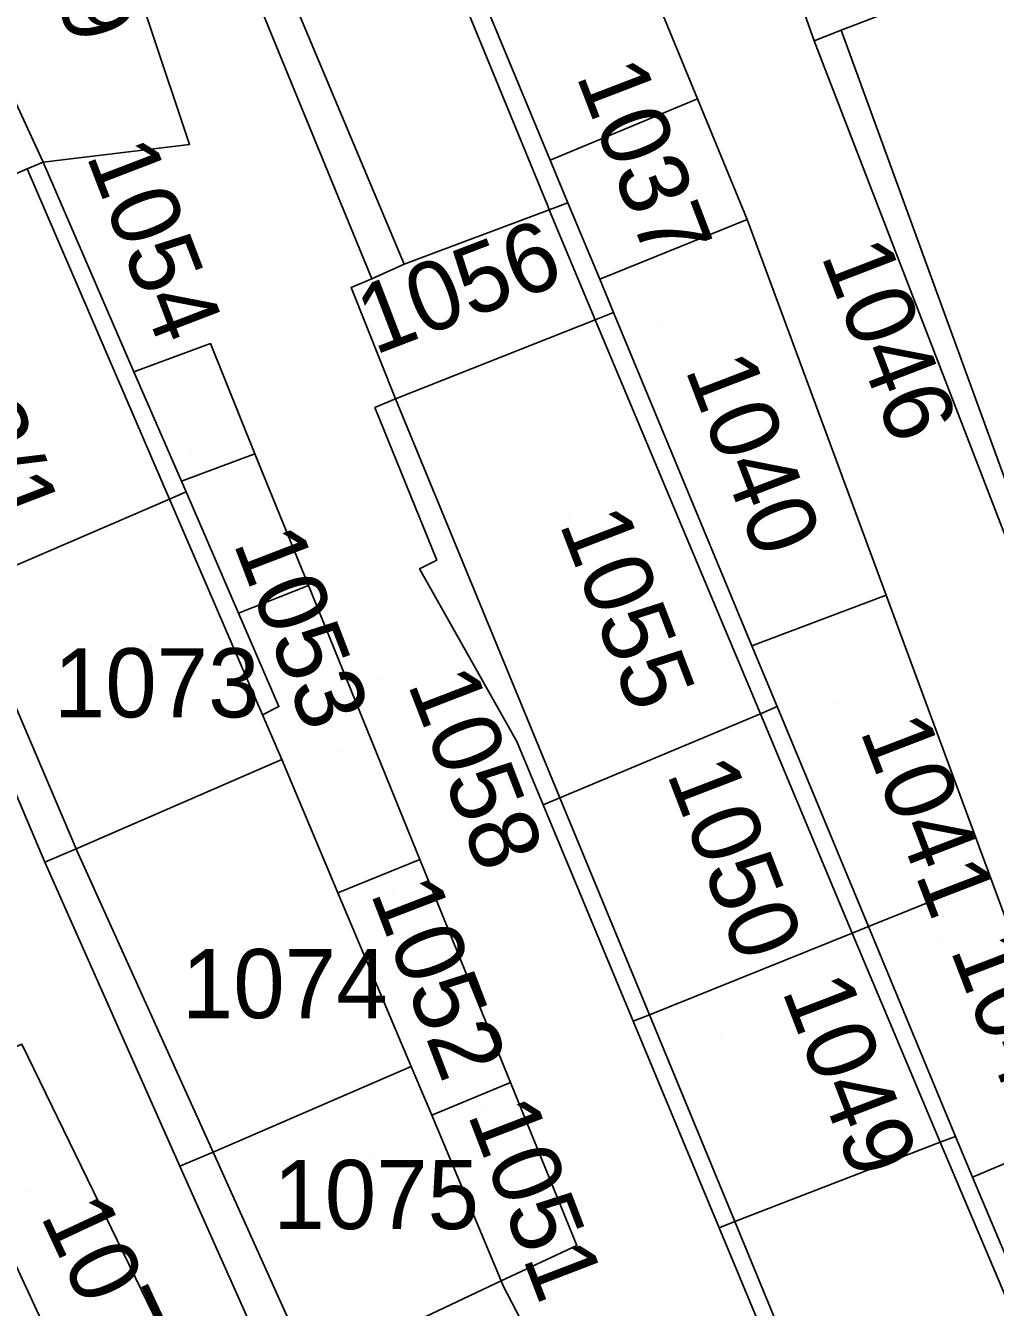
# Model space of a CAD drawing. Extents: x -263943 to -261149, y -1236934 to -1230686.
# Drawn here: x -262779.5 to -262751.46, y -1235410.81 to -1235373.74 of the extents above; entities that cross this region are included whole.
import ezdxf

# ---------------------------------------------------------------- set-up
doc = ezdxf.new("R2010")
doc.units = 0
for name, color, linetype in [('body_kn', 7, 'Continuous'), ('kladpar_druhypozemkov', 7, 'Continuous'), ('kladpar_hranice', 7, 'Continuous'), ('kladpar_parcelnecisla', 7, 'Continuous'), ('kladpar_plochy', 7, 'Continuous'), ('zappar_hrandruhpozemk', 7, 'Continuous')]:
    doc.layers.add(name, color=color, linetype=linetype)

msp = doc.modelspace()

# ---------------------------------------------------------------- linework, layer by layer
at = {"layer": 'body_kn'}
for p, q in [((-262755.92, -1235373.88), (-262755.92, -1235373.88)), ((-262755.92, -1235373.88), (-262755.92, -1235373.88)), ((-262756.7, -1235374.18), (-262756.7, -1235374.18)), ((-262760.07, -1235375.86), (-262760.07, -1235375.86)), ((-262760.07, -1235375.86), (-262760.07, -1235375.86)), ((-262774.76, -1235377.18), (-262774.76, -1235377.18)), ((-262779.46, -1235377.89), (-262779.46, -1235377.89)), ((-262779, -1235377.69), (-262779, -1235377.69)), ((-262764.33, -1235377.64), (-262764.33, -1235377.64)), ((-262764.41, -1235378.94), (-262764.41, -1235378.94)), ((-262764.36, -1235379.07), (-262764.36, -1235379.07)), ((-262764.36, -1235379.07), (-262764.36, -1235379.07)), ((-262763.82, -1235378.87), (-262763.82, -1235378.87)), ((-262763.82, -1235378.87), (-262763.82, -1235378.87)), ((-262758.64, -1235379.35), (-262758.64, -1235379.35)), ((-262768.56, -1235380.64), (-262768.56, -1235380.64)), ((-262770.09, -1235381.32), (-262770.09, -1235381.32)), ((-262769.49, -1235381.07), (-262769.49, -1235381.07)), ((-262762.9, -1235381.08), (-262762.9, -1235381.08)), ((-262762.9, -1235381.08), (-262762.9, -1235381.08)), ((-262762.5, -1235382.04), (-262762.5, -1235382.04)), ((-262762.5, -1235382.04), (-262762.5, -1235382.04)), ((-262763.03, -1235382.25), (-262763.03, -1235382.25)), ((-262763.03, -1235382.25), (-262763.03, -1235382.25)), ((-262774.16, -1235382.94), (-262774.16, -1235382.94)), ((-262776.37, -1235383.76), (-262776.37, -1235383.76)), ((-262776.37, -1235383.76), (-262776.37, -1235383.76)), ((-262768.81, -1235384.54), (-262768.81, -1235384.54)), ((-262768.81, -1235384.54), (-262768.81, -1235384.54)), ((-262769.4, -1235384.79), (-262769.4, -1235384.79)), ((-262772.87, -1235386.13), (-262772.87, -1235386.13)), ((-262775, -1235386.92), (-262775, -1235386.92)), ((-262775, -1235386.92), (-262775, -1235386.92)), ((-262774.86, -1235387.23), (-262774.86, -1235387.23)), ((-262775.34, -1235387.44), (-262775.34, -1235387.44)), ((-262775.34, -1235387.44), (-262775.34, -1235387.44)), ((-262768.11, -1235389.45), (-262768.11, -1235389.45)), ((-262768.11, -1235389.45), (-262768.11, -1235389.45)), ((-262767.61, -1235389.2), (-262767.61, -1235389.2)), ((-262771.32, -1235389.94), (-262771.32, -1235389.94)), ((-262754.62, -1235390.22), (-262754.62, -1235390.22)), ((-262773.35, -1235390.74), (-262773.35, -1235390.74)), ((-262773.35, -1235390.74), (-262773.35, -1235390.74)), ((-262758.5, -1235391.68), (-262758.5, -1235391.68)), ((-262772.18, -1235393.44), (-262772.18, -1235393.44)), ((-262772.18, -1235393.44), (-262772.18, -1235393.44)), ((-262757.77, -1235393.44), (-262757.77, -1235393.44)), ((-262757.77, -1235393.44), (-262757.77, -1235393.44)), ((-262772.65, -1235393.68), (-262772.65, -1235393.68)), ((-262772.65, -1235393.68), (-262772.65, -1235393.68)), ((-262758.25, -1235393.65), (-262758.25, -1235393.65)), ((-262758.25, -1235393.65), (-262758.25, -1235393.65)), ((-262765.3, -1235394.45), (-262765.3, -1235394.45)), ((-262772.09, -1235394.97), (-262772.09, -1235394.97)), ((-262764.05, -1235396.08), (-262764.05, -1235396.08)), ((-262764.05, -1235396.08), (-262764.05, -1235396.08)), ((-262764.54, -1235396.28), (-262764.54, -1235396.28)), ((-262778.04, -1235397.55), (-262778.04, -1235397.55)), ((-262778.04, -1235397.55), (-262778.04, -1235397.55)), ((-262778.02, -1235397.6), (-262778.02, -1235397.6)), ((-262778.95, -1235397.94), (-262778.95, -1235397.94)), ((-262768.1, -1235397.86), (-262768.1, -1235397.86)), ((-262751.6, -1235398.38), (-262751.6, -1235398.38)), ((-262770.47, -1235398.82), (-262770.47, -1235398.82)), ((-262770.47, -1235398.82), (-262770.47, -1235398.82)), ((-262755.13, -1235399.8), (-262755.13, -1235399.8)), ((-262755.6, -1235399.99), (-262755.6, -1235399.99)), ((-262755.6, -1235399.99), (-262755.6, -1235399.99)), ((-262761.46, -1235402.35), (-262761.46, -1235402.35)), ((-262761.46, -1235402.35), (-262761.46, -1235402.35)), ((-262754.59, -1235402.39), (-262754.59, -1235402.39)), ((-262754.59, -1235402.39), (-262754.59, -1235402.39)), ((-262761.93, -1235402.54), (-262761.93, -1235402.54)), ((-262768.35, -1235403.85), (-262768.35, -1235403.85)), ((-262765.48, -1235404.31), (-262765.48, -1235404.31)), ((-262767.76, -1235405.25), (-262767.76, -1235405.25)), ((-262767.76, -1235405.25), (-262767.76, -1235405.25)), ((-262753.05, -1235406.04), (-262753.05, -1235406.04)), ((-262753.05, -1235406.04), (-262753.05, -1235406.04)), ((-262752.61, -1235405.87), (-262752.61, -1235405.87)), ((-262752.61, -1235405.87), (-262752.61, -1235405.87)), ((-262774.08, -1235406.32), (-262774.08, -1235406.32)), ((-262774.08, -1235406.32), (-262774.08, -1235406.32)), ((-262775.04, -1235406.73), (-262775.04, -1235406.73)), ((-262752.12, -1235407.05), (-262752.12, -1235407.05)), ((-262758.99, -1235408.33), (-262758.99, -1235408.33)), ((-262758.99, -1235408.33), (-262758.99, -1235408.33)), ((-262759.45, -1235408.51), (-262759.45, -1235408.51)), ((-262763.56, -1235409.02), (-262763.56, -1235409.02)), ((-262765.75, -1235410.05), (-262765.75, -1235410.05)), ((-262765.68, -1235410.21), (-262765.68, -1235410.21))]:
    msp.add_line(p, q, dxfattribs=at)
at = {"layer": 'kladpar_druhypozemkov'}
for p, q in [((-262760.67, -1235377.78), (-262760.67, -1235377.78)), ((-262757.7, -1235379.15), (-262757.7, -1235379.15)), ((-262766.7, -1235380.45), (-262766.7, -1235380.45)), ((-262761.2, -1235382.45), (-262761.2, -1235382.45)), ((-262774.7, -1235386.05), (-262774.7, -1235386.05)), ((-262763.8, -1235387.85), (-262763.8, -1235387.85)), ((-262775.85, -1235391.72), (-262775.85, -1235391.72)), ((-262769.3, -1235392.65), (-262769.3, -1235392.65)), ((-262756.1, -1235393.35), (-262756.1, -1235393.35)), ((-262770.43, -1235394.74), (-262770.43, -1235394.74)), ((-262758.3, -1235396.45), (-262758.3, -1235396.45)), ((-262768.9, -1235398.85), (-262768.9, -1235398.85)), ((-262753, -1235400.15), (-262753, -1235400.15)), ((-262772.51, -1235400.61), (-262772.51, -1235400.61)), ((-262759.4, -1235402.95), (-262759.4, -1235402.95)), ((-262766.3, -1235405.05), (-262766.3, -1235405.05)), ((-262769.49, -1235406.47), (-262769.49, -1235406.47)), ((-262779.4, -1235407.45), (-262779.4, -1235407.45))]:
    msp.add_line(p, q, dxfattribs=at)
at = {"layer": 'kladpar_hranice'}
for points in [[(-262772.2, -1235413.1), (-262768.81, -1235419.8), (-262763.58, -1235430.11), (-262769.18, -1235432.49), (-262770.16, -1235430.38), (-262767.07, -1235429.02), (-262771.11, -1235420.7), (-262774.26, -1235414.2), (-262779.61, -1235403.2), (-262782.24, -1235404.3), (-262783.53, -1235401.07), (-262786.85, -1235392.77), (-262790.57, -1235383.47), (-262792.73, -1235378.07), (-262795.82, -1235370.35), (-262787.77, -1235367.71), (-262789.65, -1235361.95), (-262792.13, -1235353.65), (-262791.56, -1235352.16)], [(-262763.82, -1235378.87), (-262764.36, -1235379.07), (-262768.56, -1235380.64), (-262769.49, -1235381.07), (-262778.63, -1235358.8), (-262777.85, -1235358.5), (-262773.49, -1235356.84), (-262773.03, -1235356.67), (-262769, -1235366.37), (-262768.07, -1235368.61), (-262766.7, -1235371.92), (-262764.33, -1235377.64), (-262763.82, -1235378.87)], [(-262778.63, -1235358.8), (-262769.49, -1235381.07), (-262770.09, -1235381.32), (-262768.81, -1235384.54), (-262769.4, -1235384.79), (-262767.61, -1235389.2), (-262768.11, -1235389.45)], [(-262783.53, -1235365.16), (-262779.21, -1235363.88), (-262774.76, -1235377.18), (-262779, -1235377.69), (-262780.8, -1235373.8), (-262783.53, -1235365.16)], [(-262768.11, -1235389.45), (-262765.3, -1235394.45), (-262764.54, -1235396.28), (-262761.93, -1235402.54), (-262759.45, -1235408.51), (-262755.65, -1235417.64), (-262757, -1235418.32), (-262754.88, -1235423.19), (-262753.76, -1235425.77), (-262756.89, -1235427.13), (-262758.1, -1235424.81), (-262762.34, -1235416.63), (-262765.68, -1235410.21), (-262765.75, -1235410.05), (-262763.56, -1235409.02), (-262765.48, -1235404.31), (-262768.1, -1235397.86), (-262771.32, -1235389.94), (-262772.87, -1235386.13), (-262774.16, -1235382.94), (-262776.37, -1235383.76), (-262779, -1235377.69), (-262774.76, -1235377.18), (-262779.21, -1235363.88)], [(-262750.7, -1235371.87), (-262751.15, -1235372.04), (-262755.92, -1235373.88), (-262756.7, -1235374.18), (-262758.21, -1235369.9), (-262752.83, -1235367.75), (-262752.39, -1235367.57), (-262751.44, -1235369.98), (-262750.7, -1235371.87)], [(-262762.9, -1235381.08), (-262763.82, -1235378.87), (-262764.33, -1235377.64), (-262766.7, -1235371.92), (-262762.4, -1235370.21), (-262760.07, -1235375.86), (-262758.64, -1235379.35), (-262762.9, -1235381.08)], [(-262750.05, -1235411.95), (-262752.12, -1235407.05), (-262748.9, -1235405.69), (-262751.6, -1235398.38), (-262754.62, -1235390.22), (-262758.64, -1235379.35), (-262760.07, -1235375.86), (-262762.4, -1235370.21)], [(-262758.21, -1235369.9), (-262756.7, -1235374.18), (-262751.05, -1235388.82)], [(-262748.9, -1235376.43), (-262747.54, -1235379.89), (-262745.26, -1235385.67), (-262744.9, -1235386.58), (-262745.39, -1235386.76), (-262750.54, -1235388.63), (-262751.05, -1235388.82), (-262756.7, -1235374.18), (-262755.92, -1235373.88), (-262751.15, -1235372.04), (-262750.7, -1235371.87), (-262749.09, -1235375.95), (-262748.9, -1235376.43)], [(-262785.37, -1235380.47), (-262787.32, -1235375.93), (-262784.66, -1235375.06), (-262780.8, -1235373.8), (-262779, -1235377.69), (-262779.46, -1235377.89), (-262785.37, -1235380.47)], [(-262784.66, -1235375.06), (-262787.32, -1235375.93), (-262785.37, -1235380.47), (-262786.21, -1235380.84), (-262782.16, -1235390.37), (-262778.95, -1235397.94), (-262775.04, -1235406.73), (-262772.2, -1235413.1)], [(-262775, -1235386.92), (-262774.86, -1235387.23), (-262775.34, -1235387.44), (-262781.28, -1235389.99), (-262782.16, -1235390.37), (-262786.21, -1235380.84), (-262785.37, -1235380.47), (-262779.46, -1235377.89), (-262779, -1235377.69), (-262776.37, -1235383.76), (-262775, -1235386.92)], [(-262762.5, -1235382.04), (-262763.03, -1235382.25), (-262768.81, -1235384.54), (-262770.09, -1235381.32), (-262769.49, -1235381.07), (-262768.56, -1235380.64), (-262764.36, -1235379.07), (-262763.82, -1235378.87), (-262762.9, -1235381.08), (-262762.5, -1235382.04)], [(-262762.9, -1235381.08), (-262758.64, -1235379.35), (-262754.62, -1235390.22), (-262758.5, -1235391.68), (-262762.5, -1235382.04), (-262762.9, -1235381.08)], [(-262757.77, -1235393.44), (-262758.25, -1235393.65), (-262764.05, -1235396.08), (-262764.54, -1235396.28), (-262765.3, -1235394.45), (-262768.11, -1235389.45), (-262767.61, -1235389.2), (-262769.4, -1235384.79), (-262768.81, -1235384.54), (-262763.03, -1235382.25), (-262762.5, -1235382.04), (-262758.5, -1235391.68), (-262757.77, -1235393.44)], [(-262776.37, -1235383.76), (-262774.16, -1235382.94), (-262772.87, -1235386.13), (-262775, -1235386.92), (-262776.37, -1235383.76)], [(-262772.65, -1235393.68), (-262772.18, -1235393.44), (-262773.35, -1235390.74), (-262774.86, -1235387.23), (-262775, -1235386.92), (-262772.87, -1235386.13), (-262771.32, -1235389.94), (-262768.1, -1235397.86), (-262770.47, -1235398.82), (-262772.09, -1235394.97), (-262772.65, -1235393.68)], [(-262772.18, -1235393.44), (-262772.65, -1235393.68), (-262772.09, -1235394.97), (-262778.04, -1235397.55), (-262778.95, -1235397.94), (-262782.16, -1235390.37), (-262781.28, -1235389.99), (-262775.34, -1235387.44), (-262774.86, -1235387.23), (-262773.35, -1235390.74), (-262772.18, -1235393.44)], [(-262757.77, -1235393.44), (-262758.5, -1235391.68), (-262754.62, -1235390.22), (-262751.6, -1235398.38), (-262755.13, -1235399.8), (-262757.77, -1235393.44)], [(-262755.6, -1235399.99), (-262761.46, -1235402.35), (-262761.93, -1235402.54), (-262764.54, -1235396.28), (-262764.05, -1235396.08), (-262758.25, -1235393.65), (-262757.77, -1235393.44), (-262755.13, -1235399.8), (-262755.6, -1235399.99)], [(-262774.08, -1235406.32), (-262775.04, -1235406.73), (-262778.95, -1235397.94), (-262778.04, -1235397.55), (-262772.09, -1235394.97), (-262770.47, -1235398.82), (-262768.35, -1235403.85), (-262774.08, -1235406.32)], [(-262770.47, -1235398.82), (-262768.1, -1235397.86), (-262765.48, -1235404.31), (-262767.76, -1235405.25), (-262768.35, -1235403.85), (-262770.47, -1235398.82)], [(-262752.61, -1235405.87), (-262755.13, -1235399.8), (-262751.6, -1235398.38), (-262748.9, -1235405.69), (-262752.12, -1235407.05), (-262752.61, -1235405.87)], [(-262753.05, -1235406.04), (-262758.99, -1235408.33), (-262759.45, -1235408.51), (-262761.93, -1235402.54), (-262761.46, -1235402.35), (-262755.6, -1235399.99), (-262755.13, -1235399.8), (-262752.61, -1235405.87), (-262753.05, -1235406.04)], [(-262782.24, -1235404.3), (-262779.61, -1235403.2), (-262774.26, -1235414.2), (-262777.08, -1235415.43), (-262778.22, -1235412.97), (-262782.24, -1235404.3)], [(-262771.23, -1235412.64), (-262772.2, -1235413.1), (-262775.04, -1235406.73), (-262774.08, -1235406.32), (-262768.35, -1235403.85), (-262767.76, -1235405.25), (-262765.75, -1235410.05), (-262771.23, -1235412.64)], [(-262782.24, -1235404.3), (-262778.22, -1235412.97), (-262782.64, -1235414.86), (-262783.14, -1235415.07), (-262786.89, -1235406.23), (-262782.24, -1235404.3)], [(-262767.76, -1235405.25), (-262765.48, -1235404.31), (-262763.56, -1235409.02), (-262765.75, -1235410.05), (-262767.76, -1235405.25)], [(-262747.5, -1235417.97), (-262746.68, -1235419.91), (-262745.71, -1235422.2), (-262753.76, -1235425.77), (-262754.88, -1235423.19), (-262757, -1235418.32), (-262755.65, -1235417.64), (-262759.45, -1235408.51), (-262758.99, -1235408.33), (-262753.05, -1235406.04), (-262752.61, -1235405.87), (-262752.12, -1235407.05), (-262750.05, -1235411.95), (-262747.5, -1235417.97)], [(-262767.88, -1235419.34), (-262768.81, -1235419.8), (-262772.2, -1235413.1), (-262771.23, -1235412.64), (-262765.75, -1235410.05), (-262765.68, -1235410.21), (-262762.34, -1235416.63), (-262767.88, -1235419.34)]]:
    msp.add_lwpolyline(points, dxfattribs=at)
at = {"layer": 'kladpar_plochy'}
for points in [[(-262763.82, -1235378.87), (-262764.36, -1235379.07), (-262768.56, -1235380.64), (-262769.49, -1235381.07), (-262778.63, -1235358.8), (-262777.85, -1235358.5), (-262773.49, -1235356.84), (-262773.03, -1235356.67), (-262769, -1235366.37), (-262768.07, -1235368.61), (-262766.7, -1235371.92), (-262764.33, -1235377.64)], [(-262783.53, -1235365.16), (-262779.21, -1235363.88), (-262774.76, -1235377.18), (-262779, -1235377.69), (-262780.8, -1235373.8)], [(-262750.7, -1235371.87), (-262751.15, -1235372.04), (-262755.92, -1235373.88), (-262756.7, -1235374.18), (-262758.21, -1235369.9), (-262752.83, -1235367.75), (-262752.39, -1235367.57), (-262751.44, -1235369.98)], [(-262762.9, -1235381.08), (-262763.82, -1235378.87), (-262764.33, -1235377.64), (-262766.7, -1235371.92), (-262762.4, -1235370.21), (-262760.07, -1235375.86), (-262758.64, -1235379.35)], [(-262748.9, -1235376.43), (-262747.54, -1235379.89), (-262745.26, -1235385.67), (-262744.9, -1235386.58), (-262745.39, -1235386.76), (-262750.54, -1235388.63), (-262751.05, -1235388.82), (-262756.7, -1235374.18), (-262755.92, -1235373.88), (-262751.15, -1235372.04), (-262750.7, -1235371.87), (-262749.09, -1235375.95)], [(-262785.37, -1235380.47), (-262787.32, -1235375.93), (-262784.66, -1235375.06), (-262780.8, -1235373.8), (-262779, -1235377.69), (-262779.46, -1235377.89)], [(-262775, -1235386.92), (-262774.86, -1235387.23), (-262775.34, -1235387.44), (-262781.28, -1235389.99), (-262782.16, -1235390.37), (-262786.21, -1235380.84), (-262785.37, -1235380.47), (-262779.46, -1235377.89), (-262779, -1235377.69), (-262776.37, -1235383.76)], [(-262762.5, -1235382.04), (-262763.03, -1235382.25), (-262768.81, -1235384.54), (-262770.09, -1235381.32), (-262769.49, -1235381.07), (-262768.56, -1235380.64), (-262764.36, -1235379.07), (-262763.82, -1235378.87), (-262762.9, -1235381.08)], [(-262762.9, -1235381.08), (-262758.64, -1235379.35), (-262754.62, -1235390.22), (-262758.5, -1235391.68), (-262762.5, -1235382.04)], [(-262757.77, -1235393.44), (-262758.25, -1235393.65), (-262764.05, -1235396.08), (-262764.54, -1235396.28), (-262765.3, -1235394.45), (-262768.11, -1235389.45), (-262767.61, -1235389.2), (-262769.4, -1235384.79), (-262768.81, -1235384.54), (-262763.03, -1235382.25), (-262762.5, -1235382.04), (-262758.5, -1235391.68)], [(-262776.37, -1235383.76), (-262774.16, -1235382.94), (-262772.87, -1235386.13), (-262775, -1235386.92)], [(-262772.65, -1235393.68), (-262772.18, -1235393.44), (-262773.35, -1235390.74), (-262774.86, -1235387.23), (-262775, -1235386.92), (-262772.87, -1235386.13), (-262771.32, -1235389.94), (-262768.1, -1235397.86), (-262770.47, -1235398.82), (-262772.09, -1235394.97)], [(-262772.18, -1235393.44), (-262772.65, -1235393.68), (-262772.09, -1235394.97), (-262778.04, -1235397.55), (-262778.95, -1235397.94), (-262782.16, -1235390.37), (-262781.28, -1235389.99), (-262775.34, -1235387.44), (-262774.86, -1235387.23), (-262773.35, -1235390.74)], [(-262757.77, -1235393.44), (-262758.5, -1235391.68), (-262754.62, -1235390.22), (-262751.6, -1235398.38), (-262755.13, -1235399.8)], [(-262755.6, -1235399.99), (-262761.46, -1235402.35), (-262761.93, -1235402.54), (-262764.54, -1235396.28), (-262764.05, -1235396.08), (-262758.25, -1235393.65), (-262757.77, -1235393.44), (-262755.13, -1235399.8)], [(-262774.08, -1235406.32), (-262775.04, -1235406.73), (-262778.95, -1235397.94), (-262778.04, -1235397.55), (-262772.09, -1235394.97), (-262770.47, -1235398.82), (-262768.35, -1235403.85)], [(-262770.47, -1235398.82), (-262768.1, -1235397.86), (-262765.48, -1235404.31), (-262767.76, -1235405.25), (-262768.35, -1235403.85)], [(-262752.61, -1235405.87), (-262755.13, -1235399.8), (-262751.6, -1235398.38), (-262748.9, -1235405.69), (-262752.12, -1235407.05)], [(-262753.05, -1235406.04), (-262758.99, -1235408.33), (-262759.45, -1235408.51), (-262761.93, -1235402.54), (-262761.46, -1235402.35), (-262755.6, -1235399.99), (-262755.13, -1235399.8), (-262752.61, -1235405.87)], [(-262782.24, -1235404.3), (-262779.61, -1235403.2), (-262774.26, -1235414.2), (-262777.08, -1235415.43), (-262778.22, -1235412.97)], [(-262771.23, -1235412.64), (-262772.2, -1235413.1), (-262775.04, -1235406.73), (-262774.08, -1235406.32), (-262768.35, -1235403.85), (-262767.76, -1235405.25), (-262765.75, -1235410.05)], [(-262782.24, -1235404.3), (-262778.22, -1235412.97), (-262782.64, -1235414.86), (-262783.14, -1235415.07), (-262786.89, -1235406.23)], [(-262767.76, -1235405.25), (-262765.48, -1235404.31), (-262763.56, -1235409.02), (-262765.75, -1235410.05)], [(-262747.5, -1235417.97), (-262746.68, -1235419.91), (-262745.71, -1235422.2), (-262753.76, -1235425.77), (-262754.88, -1235423.19), (-262757, -1235418.32), (-262755.65, -1235417.64), (-262759.45, -1235408.51), (-262758.99, -1235408.33), (-262753.05, -1235406.04), (-262752.61, -1235405.87), (-262752.12, -1235407.05), (-262750.05, -1235411.95)], [(-262767.88, -1235419.34), (-262768.81, -1235419.8), (-262772.2, -1235413.1), (-262771.23, -1235412.64), (-262765.75, -1235410.05), (-262765.68, -1235410.21), (-262762.34, -1235416.63)]]:
    msp.add_lwpolyline(points, close=True, dxfattribs=at)
for points in [[(-262778.63, -1235358.8), (-262769.49, -1235381.07), (-262770.09, -1235381.32), (-262768.81, -1235384.54), (-262769.4, -1235384.79), (-262767.61, -1235389.2), (-262768.11, -1235389.45), (-262765.3, -1235394.45), (-262764.54, -1235396.28), (-262761.93, -1235402.54), (-262759.45, -1235408.51), (-262755.65, -1235417.64)], [(-262786.84, -1235363.64), (-262784.66, -1235375.06), (-262787.32, -1235375.93), (-262785.37, -1235380.47), (-262786.21, -1235380.84), (-262782.16, -1235390.37), (-262778.95, -1235397.94), (-262775.04, -1235406.73), (-262772.2, -1235413.1), (-262768.81, -1235419.8), (-262763.58, -1235430.11), (-262769.18, -1235432.49), (-262770.16, -1235430.38), (-262767.07, -1235429.02), (-262771.11, -1235420.7), (-262774.26, -1235414.2), (-262779.61, -1235403.2), (-262782.24, -1235404.3), (-262783.53, -1235401.07), (-262786.85, -1235392.77), (-262790.57, -1235383.47), (-262792.73, -1235378.07), (-262795.82, -1235370.35)], [(-262762.34, -1235416.63), (-262765.68, -1235410.21), (-262765.75, -1235410.05), (-262763.56, -1235409.02), (-262765.48, -1235404.31), (-262768.1, -1235397.86), (-262771.32, -1235389.94), (-262772.87, -1235386.13), (-262774.16, -1235382.94), (-262776.37, -1235383.76), (-262779, -1235377.69), (-262774.76, -1235377.18), (-262779.21, -1235363.88)], [(-262750.05, -1235411.95), (-262752.12, -1235407.05), (-262748.9, -1235405.69), (-262751.6, -1235398.38), (-262754.62, -1235390.22), (-262758.64, -1235379.35), (-262760.07, -1235375.86), (-262762.4, -1235370.21)], [(-262758.21, -1235369.9), (-262756.7, -1235374.18), (-262751.05, -1235388.82)]]:
    msp.add_lwpolyline(points, dxfattribs=at)
at = {"layer": 'zappar_hrandruhpozemk'}
for p, q in [((-262764.41, -1235378.94), (-262773.49, -1235356.84)), ((-262777.85, -1235358.5), (-262768.56, -1235380.64)), ((-262755.92, -1235373.88), (-262750.54, -1235388.63)), ((-262760.07, -1235375.86), (-262764.33, -1235377.64)), ((-262775.34, -1235387.44), (-262779.46, -1235377.89)), ((-262764.36, -1235379.07), (-262764.41, -1235378.94)), ((-262763.03, -1235382.25), (-262764.36, -1235379.07)), ((-262758.25, -1235393.65), (-262763.03, -1235382.25)), ((-262768.81, -1235384.54), (-262764.05, -1235396.08)), ((-262772.65, -1235393.68), (-262775.34, -1235387.44)), ((-262781.28, -1235389.99), (-262778.04, -1235397.55)), ((-262773.35, -1235390.74), (-262771.32, -1235389.94)), ((-262755.6, -1235399.99), (-262758.25, -1235393.65)), ((-262764.05, -1235396.08), (-262761.46, -1235402.35)), ((-262778.04, -1235397.55), (-262778.02, -1235397.6)), ((-262778.02, -1235397.6), (-262774.08, -1235406.32)), ((-262754.59, -1235402.39), (-262755.6, -1235399.99)), ((-262761.46, -1235402.35), (-262758.99, -1235408.33)), ((-262753.05, -1235406.04), (-262754.59, -1235402.39)), ((-262747.1, -1235420.08), (-262753.05, -1235406.04)), ((-262774.08, -1235406.32), (-262771.23, -1235412.64)), ((-262758.99, -1235408.33), (-262755.23, -1235417.47))]:
    msp.add_line(p, q, dxfattribs=at)

# ---------------------------------------------------------------- texts
at = {"layer": 'kladpar_parcelnecisla'}
for s, rotation, p in [('1059', 288, (-262779.992, -1235368.718)), ('1037', 291, (-262763.592, -1235375.186)), ('1054', 291, (-262777.762, -1235377.496)), ('1056', 21, (-262769.414, -1235383.282)), ('1046', 291, (-262756.513, -1235380.388)), ('1072/1', 291, (-262783.234, -1235380.839)), ('1040', 291, (-262760.444, -1235383.678)), ('1055', 291, (-262764.082, -1235388.145)), ('1053', 291, (-262773.509, -1235388.701)), ('1058', 291, (-262768.471, -1235392.774)), ('1041', 291, (-262755.386, -1235394.13)), ('1050', 291, (-262760.974, -1235395.367)), ('1052', 291, (-262769.543, -1235398.825)), ('1042', 291, (-262752.774, -1235400.467)), ('1049', 291, (-262757.643, -1235401.648)), ('1051', 291, (-262766.736, -1235405.219)), ('1076', 295, (-262779.091, -1235408.159))]:
    msp.add_text(s, height=2, rotation=rotation, dxfattribs=at).set_placement(p)
for s, p in [('1073', (-262778.687, -1235393.75)), ('1074', (-262774.985, -1235402.45)), ('1075', (-262772.34, -1235408.55))]:
    msp.add_text(s, height=2, dxfattribs=at).set_placement(p)

doc.saveas('drawing.dxf')
